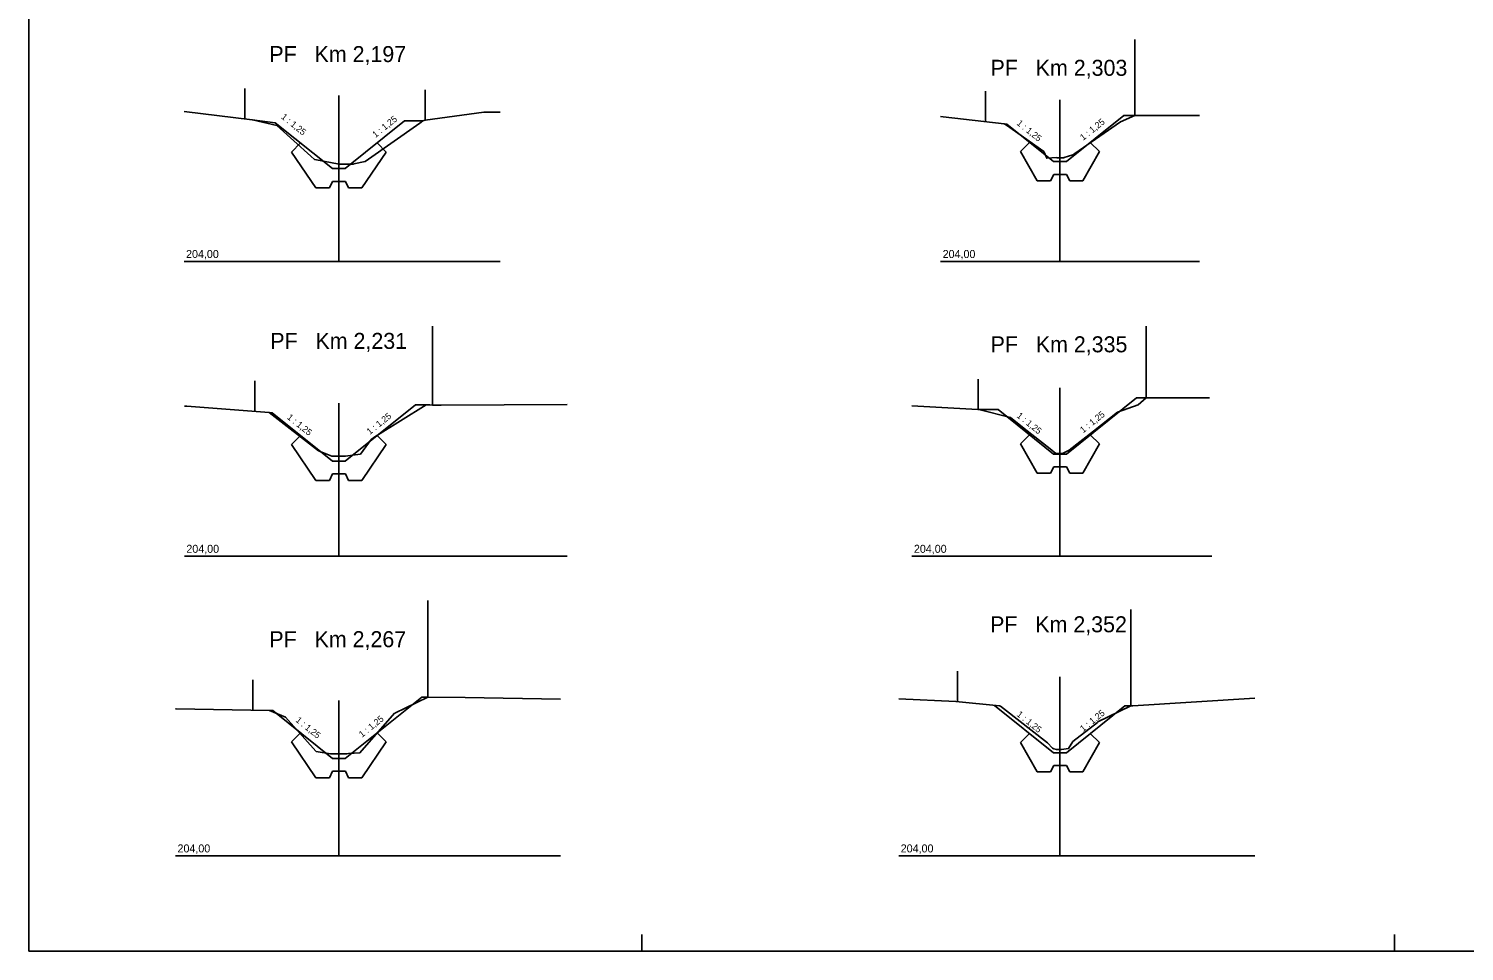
# Model space of a CAD drawing. Extents: x -548552 to -543113, y -1131925 to -1123599.
# Drawn here: x -547157.98 to -547113.13, y -1123903.94 to -1123875.1 of the extents above; entities that cross this region are included whole.
import ezdxf

# ---------------------------------------------------------------- set-up
doc = ezdxf.new("R2010")
doc.units = 0
for name, color, linetype in [('Default', 7, 'Continuous'), ('Profile', 7, 'Continuous'), ('PROFILY NÁVRH', 7, 'Continuous'), ('Section', 7, 'Continuous'), ('STANIČENÍ', 7, 'Continuous')]:
    doc.layers.add(name, color=color, linetype=linetype)

msp = doc.modelspace()

# ---------------------------------------------------------------- linework, layer by layer
at = {"layer": 'Default'}
for points in [[(-547143.249, -1123877.715), (-547143.756, -1123877.715), (-547145.589, -1123877.966), (-547145.663, -1123877.987), (-547145.754, -1123878.054), (-547147.471, -1123879.254), (-547147.471, -1123879.254), (-547147.819, -1123879.333), (-547147.828, -1123879.334), (-547148.03, -1123879.334), (-547148.034, -1123879.334), (-547148.038, -1123879.334), (-547148.282, -1123879.334), (-547149.042, -1123879.196), (-547149.045, -1123879.196), (-547149.168, -1123879.085), (-547150.226, -1123878.126), (-547150.992, -1123877.956), (-547150.999, -1123877.955), (-547153.127, -1123877.696)], [(-547121.403, -1123877.816), (-547123.421, -1123877.816), (-547123.868, -1123878.013), (-547123.872, -1123878.013), (-547125.293, -1123879.005), (-547125.354, -1123879.046), (-547125.625, -1123879.135), (-547125.628, -1123879.136), (-547125.736, -1123879.136), (-547125.737, -1123879.136), (-547125.739, -1123879.136), (-547125.855, -1123879.136), (-547125.857, -1123879.135), (-547126.171, -1123879.154), (-547126.171, -1123879.154), (-547126.263, -1123878.942), (-547127.434, -1123878.122), (-547127.479, -1123878.085), (-547127.497, -1123878.081), (-547127.502, -1123878.077), (-547127.503, -1123878.076), (-547129.411, -1123877.855), (-547129.487, -1123877.853)], [(-547141.161, -1123886.85), (-547145.096, -1123886.874), (-547145.359, -1123886.874), (-547145.446, -1123886.86), (-547145.566, -1123886.856), (-547147.16, -1123887.861), (-547147.276, -1123887.942), (-547147.617, -1123888.4), (-547147.617, -1123888.4), (-547147.619, -1123888.4), (-547148.083, -1123888.46), (-547148.085, -1123888.46), (-547148.296, -1123888.46), (-547148.501, -1123888.46), (-547148.503, -1123888.46), (-547148.509, -1123888.459), (-547148.922, -1123888.301), (-547148.928, -1123888.299), (-547148.928, -1123888.299), (-547150.467, -1123887.098), (-547153.04, -1123886.904), (-547153.117, -1123886.9)], [(-547121.083, -1123886.641), (-547123.061, -1123886.64), (-547123.061, -1123886.64), (-547123.316, -1123886.863), (-547123.957, -1123887.088), (-547124.707, -1123887.678), (-547125.466, -1123888.275), (-547125.472, -1123888.279), (-547125.473, -1123888.279), (-547125.676, -1123888.379), (-547125.676, -1123888.379), (-547125.78, -1123888.379), (-547125.891, -1123888.379), (-547125.891, -1123888.379), (-547126.067, -1123888.239), (-547126.068, -1123888.239), (-547126.068, -1123888.239), (-547126.88, -1123887.596), (-547127.306, -1123887.258), (-547128.289, -1123887.008), (-547128.303, -1123887.007), (-547128.322, -1123887.006), (-547130.385, -1123886.893)], [(-547141.36, -1123896.061), (-547144.344, -1123896.008), (-547145.512, -1123895.992), (-547145.512, -1123895.994), (-547145.512, -1123895.993), (-547146.545, -1123896.491), (-547146.545, -1123896.491), (-547146.547, -1123896.492), (-547146.548, -1123896.493), (-547147.631, -1123897.733), (-547147.985, -1123897.758), (-547148.037, -1123897.762), (-547148.038, -1123897.762), (-547148.039, -1123897.762), (-547148.305, -1123897.762), (-547148.305, -1123897.762), (-547148.553, -1123897.762), (-547148.554, -1123897.762), (-547148.996, -1123897.692), (-547148.996, -1123897.692), (-547149.006, -1123897.684), (-547149.959, -1123896.621), (-547150.46, -1123896.414), (-547153.375, -1123896.364), (-547153.394, -1123896.363)], [(-547119.671, -1123896.028), (-547123.482, -1123896.268), (-547123.545, -1123896.267), (-547123.567, -1123896.273), (-547124.571, -1123896.767), (-547124.581, -1123896.774), (-547124.591, -1123896.782), (-547125.352, -1123897.384), (-547125.49, -1123897.602), (-547125.714, -1123897.632), (-547125.717, -1123897.633), (-547125.717, -1123897.633), (-547125.794, -1123897.633), (-547125.868, -1123897.633), (-547125.868, -1123897.633), (-547125.948, -1123897.605), (-547125.989, -1123897.592), (-547125.99, -1123897.592), (-547126.146, -1123897.422), (-547127.518, -1123896.348), (-547127.614, -1123896.272), (-547127.615, -1123896.272), (-547127.615, -1123896.272), (-547127.649, -1123896.269), (-547129.017, -1123896.131), (-547130.797, -1123896.05)]]:
    msp.add_lwpolyline(points, dxfattribs=at)
at = {"layer": 'Profile'}
for p, q in [((-547157.979, -1123903.937), (-547157.979, -1123874.237)), ((-547138.818, -1123903.409), (-547138.818, -1123903.937)), ((-547115.303, -1123903.409), (-547115.303, -1123903.937)), ((-547157.979, -1123903.937), (-547138.818, -1123903.937)), ((-547138.818, -1123903.937), (-547115.303, -1123903.937)), ((-547115.303, -1123903.937), (-547091.788, -1123903.937))]:
    msp.add_line(p, q, dxfattribs=at)
at = {"layer": 'PROFILY NÁVRH'}
for p, q in [((-547151.229, -1123876.976), (-547151.229, -1123877.927)), ((-547145.589, -1123877.015), (-547145.589, -1123877.966)), ((-547128.089, -1123877.057), (-547128.089, -1123878.008)), ((-547150.999, -1123877.955), (-547150.274, -1123878.044)), ((-547148.489, -1123879.476), (-547150.274, -1123878.044)), ((-547148.089, -1123879.476), (-547146.234, -1123877.987)), ((-547145.663, -1123877.987), (-547146.234, -1123877.987)), ((-547127.503, -1123878.076), (-547127.417, -1123878.086)), ((-547125.959, -1123879.256), (-547127.417, -1123878.086)), ((-547125.559, -1123879.256), (-547123.765, -1123877.816)), ((-547123.421, -1123877.816), (-547123.765, -1123877.816)), ((-547149.769, -1123878.959), (-547149.486, -1123878.676)), ((-547149.769, -1123878.959), (-547149.004, -1123880.076)), ((-547146.809, -1123878.959), (-547147.574, -1123880.076)), ((-547146.809, -1123878.959), (-547147.092, -1123878.676)), ((-547126.99, -1123878.939), (-547126.707, -1123878.656)), ((-547126.99, -1123878.939), (-547126.474, -1123879.856)), ((-547124.528, -1123878.939), (-547125.044, -1123879.856)), ((-547124.528, -1123878.939), (-547124.811, -1123878.656)), ((-547125.559, -1123879.256), (-547125.959, -1123879.256)), ((-547125.609, -1123879.256), (-547125.909, -1123879.256)), ((-547125.609, -1123879.256), (-547125.909, -1123879.256)), ((-547125.609, -1123879.256), (-547125.909, -1123879.256)), ((-547125.559, -1123879.256), (-547125.859, -1123879.256)), ((-547148.585, -1123880.076), (-547148.485, -1123879.876)), ((-547148.089, -1123879.476), (-547148.489, -1123879.476)), ((-547148.085, -1123879.876), (-547148.485, -1123879.876)), ((-547148.139, -1123879.476), (-547148.439, -1123879.476)), ((-547148.089, -1123879.476), (-547148.389, -1123879.476)), ((-547147.985, -1123880.076), (-547148.085, -1123879.876)), ((-547126.055, -1123879.856), (-547126.474, -1123879.856)), ((-547126.055, -1123879.856), (-547125.955, -1123879.656)), ((-547125.555, -1123879.656), (-547125.955, -1123879.656)), ((-547125.455, -1123879.856), (-547125.555, -1123879.656)), ((-547125.044, -1123879.856), (-547125.455, -1123879.856)), ((-547148.585, -1123880.076), (-547149.004, -1123880.076)), ((-547147.574, -1123880.076), (-547147.985, -1123880.076)), ((-547150.919, -1123886.113), (-547150.919, -1123887.064)), ((-547128.319, -1123886.055), (-547128.319, -1123887.006)), ((-547148.089, -1123888.619), (-547145.891, -1123886.856)), ((-547145.566, -1123886.856), (-547145.891, -1123886.856)), ((-547128.289, -1123887.008), (-547127.693, -1123887.008)), ((-547125.959, -1123888.399), (-547127.693, -1123887.008)), ((-547125.559, -1123888.399), (-547123.366, -1123886.64)), ((-547123.061, -1123886.64), (-547123.366, -1123886.64)), ((-547150.467, -1123887.098), (-547150.375, -1123887.105)), ((-547148.489, -1123888.619), (-547150.375, -1123887.105)), ((-547149.769, -1123888.102), (-547149.486, -1123887.819)), ((-547146.809, -1123888.102), (-547147.092, -1123887.819)), ((-547126.99, -1123888.082), (-547126.707, -1123887.799)), ((-547124.528, -1123888.082), (-547124.811, -1123887.799)), ((-547149.769, -1123888.102), (-547149.004, -1123889.219)), ((-547146.809, -1123888.102), (-547147.574, -1123889.219)), ((-547126.99, -1123888.082), (-547126.474, -1123888.999)), ((-547125.559, -1123888.399), (-547125.959, -1123888.399)), ((-547125.609, -1123888.399), (-547125.909, -1123888.399)), ((-547125.609, -1123888.399), (-547125.909, -1123888.399)), ((-547125.609, -1123888.399), (-547125.909, -1123888.399)), ((-547125.609, -1123888.399), (-547125.909, -1123888.399)), ((-547125.559, -1123888.399), (-547125.859, -1123888.399)), ((-547124.528, -1123888.082), (-547125.044, -1123888.999)), ((-547148.089, -1123888.619), (-547148.489, -1123888.619)), ((-547148.139, -1123888.619), (-547148.439, -1123888.619)), ((-547148.139, -1123888.619), (-547148.439, -1123888.619)), ((-547148.089, -1123888.619), (-547148.389, -1123888.619)), ((-547126.055, -1123888.999), (-547125.955, -1123888.799)), ((-547125.555, -1123888.799), (-547125.955, -1123888.799)), ((-547125.455, -1123888.999), (-547125.555, -1123888.799)), ((-547148.585, -1123889.219), (-547149.004, -1123889.219)), ((-547148.585, -1123889.219), (-547148.485, -1123889.019)), ((-547148.085, -1123889.019), (-547148.485, -1123889.019)), ((-547147.985, -1123889.219), (-547148.085, -1123889.019)), ((-547147.574, -1123889.219), (-547147.985, -1123889.219)), ((-547126.055, -1123888.999), (-547126.474, -1123888.999)), ((-547125.044, -1123888.999), (-547125.455, -1123888.999)), ((-547150.979, -1123895.454), (-547150.979, -1123896.405)), ((-547128.959, -1123895.183), (-547128.959, -1123896.134)), ((-547148.089, -1123897.912), (-547145.696, -1123895.992)), ((-547145.512, -1123895.992), (-547145.696, -1123895.992)), ((-547150.46, -1123896.414), (-547150.354, -1123896.416)), ((-547148.489, -1123897.912), (-547150.354, -1123896.416)), ((-547125.959, -1123897.732), (-547127.802, -1123896.253)), ((-547125.559, -1123897.732), (-547123.733, -1123896.267)), ((-547123.545, -1123896.267), (-547123.733, -1123896.267)), ((-547149.769, -1123897.395), (-547149.486, -1123897.112)), ((-547146.809, -1123897.395), (-547147.092, -1123897.112)), ((-547126.99, -1123897.415), (-547126.707, -1123897.132)), ((-547124.528, -1123897.415), (-547124.811, -1123897.132)), ((-547149.769, -1123897.395), (-547149.004, -1123898.512)), ((-547146.809, -1123897.395), (-547147.574, -1123898.512)), ((-547126.99, -1123897.415), (-547126.474, -1123898.332)), ((-547125.559, -1123897.732), (-547125.959, -1123897.732)), ((-547124.528, -1123897.415), (-547125.044, -1123898.332)), ((-547148.089, -1123897.912), (-547148.489, -1123897.912)), ((-547148.139, -1123897.912), (-547148.439, -1123897.912)), ((-547148.139, -1123897.912), (-547148.439, -1123897.912)), ((-547148.139, -1123897.912), (-547148.439, -1123897.912)), ((-547148.089, -1123897.912), (-547148.389, -1123897.912)), ((-547126.055, -1123898.332), (-547125.955, -1123898.132)), ((-547125.555, -1123898.132), (-547125.955, -1123898.132)), ((-547125.455, -1123898.332), (-547125.555, -1123898.132)), ((-547148.585, -1123898.512), (-547149.004, -1123898.512)), ((-547148.585, -1123898.512), (-547148.485, -1123898.312)), ((-547148.085, -1123898.312), (-547148.485, -1123898.312)), ((-547147.985, -1123898.512), (-547148.085, -1123898.312)), ((-547147.574, -1123898.512), (-547147.985, -1123898.512)), ((-547126.055, -1123898.332), (-547126.474, -1123898.332)), ((-547125.044, -1123898.332), (-547125.455, -1123898.332))]:
    msp.add_line(p, q, dxfattribs=at)
at = {"layer": 'Section'}
for p, q in [((-547148.289, -1123877.188), (-547148.289, -1123882.376)), ((-547125.759, -1123877.325), (-547125.759, -1123882.376)), ((-547153.127, -1123882.376), (-547143.249, -1123882.376)), ((-547129.487, -1123882.376), (-547121.403, -1123882.376)), ((-547125.759, -1123886.332), (-547125.759, -1123891.589)), ((-547148.289, -1123886.809), (-547148.289, -1123891.589)), ((-547153.117, -1123891.589), (-547141.161, -1123891.589)), ((-547130.385, -1123891.589), (-547121.018, -1123891.589)), ((-547125.759, -1123895.357), (-547125.759, -1123900.952)), ((-547148.289, -1123896.104), (-547148.289, -1123900.952)), ((-547153.394, -1123900.952), (-547141.36, -1123900.952)), ((-547130.797, -1123900.952), (-547119.671, -1123900.952))]:
    msp.add_line(p, q, dxfattribs=at)
at = {"layer": 'STANIČENÍ'}
for p, q in [((-547123.421, -1123877.816), (-547123.421, -1123875.444)), ((-547145.359, -1123886.874), (-547145.359, -1123884.399)), ((-547123.061, -1123886.64), (-547123.061, -1123884.399)), ((-547145.512, -1123895.992), (-547145.512, -1123892.977)), ((-547123.545, -1123896.267), (-547123.545, -1123893.252))]:
    msp.add_line(p, q, dxfattribs=at)

# ---------------------------------------------------------------- texts
at = {"layer": 'PROFILY NÁVRH'}
for rotation, p in [(321.2587, (-547150.109, -1123877.892)), (38.7413, (-547147.144, -1123878.523)), (321.2587, (-547127.127, -1123878.089)), (38.7413, (-547125.034, -1123878.61)), (38.7413, (-547125.034, -1123887.753)), (321.2587, (-547149.924, -1123887.279)), (38.7413, (-547147.322, -1123887.803)), (321.2587, (-547127.127, -1123887.232)), (321.2587, (-547127.127, -1123896.565)), (38.7413, (-547125.034, -1123897.086)), (321.2587, (-547149.657, -1123896.745)), (38.7413, (-547147.564, -1123897.266))]:
    msp.add_text('1 : 1,25', height=0.2, rotation=rotation, dxfattribs=at).set_placement(p)
at = {"layer": 'Section'}
for s, height, p in [('PF   Km 2,197', 0.5, (-547150.46, -1123876.148)), ('PF   Km 2,303', 0.5, (-547127.928, -1123876.577)), ('204,00', 0.25, (-547153.063, -1123882.271)), ('204,00', 0.25, (-547129.424, -1123882.271)), ('PF   Km 2,231', 0.5, (-547150.431, -1123885.111)), ('PF   Km 2,335', 0.5, (-547127.925, -1123885.218)), ('204,00', 0.25, (-547153.054, -1123891.484)), ('204,00', 0.25, (-547130.322, -1123891.484)), ('PF   Km 2,352', 0.5, (-547127.941, -1123893.968)), ('PF   Km 2,267', 0.5, (-547150.46, -1123894.433)), ('204,00', 0.25, (-547153.33, -1123900.847)), ('204,00', 0.25, (-547130.734, -1123900.847))]:
    msp.add_text(s, height=height, dxfattribs=at).set_placement(p)

doc.saveas('drawing.dxf')
